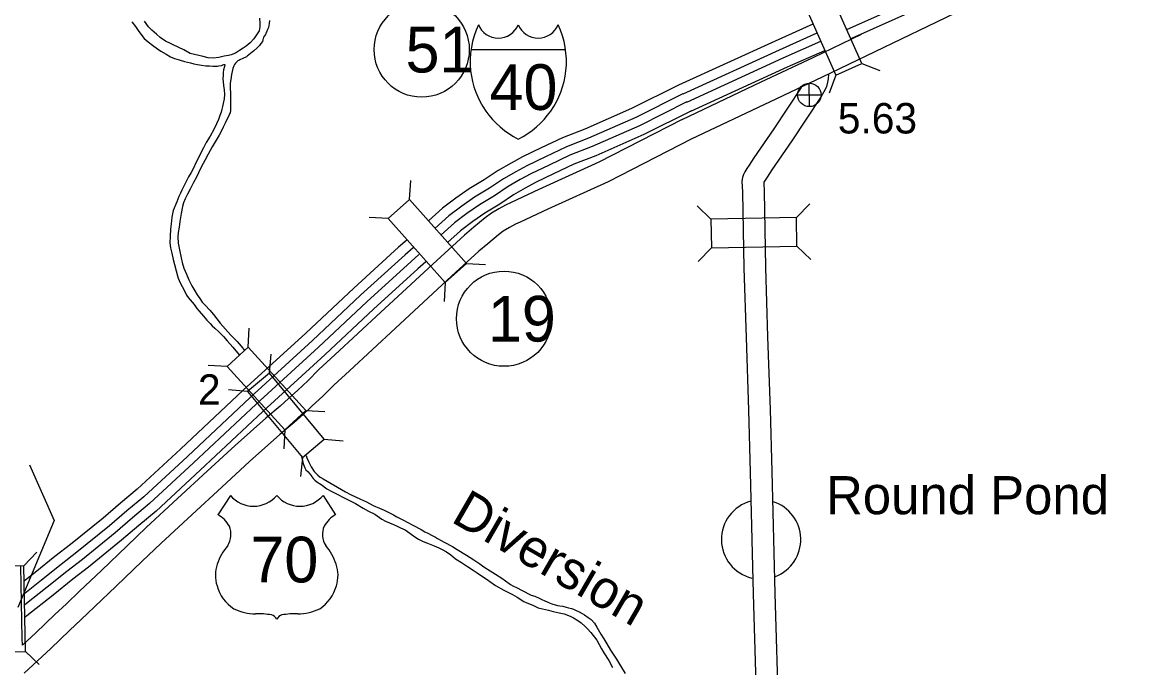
# Model space of a CAD drawing. Extents: x -939622 to -934222, y 1383701 to 1385301.
# Drawn here: x -935747.66 to -935701.03, y 1384340.2 to 1384367.04 of the extents above; entities that cross this region are included whole.
import ezdxf

# ---------------------------------------------------------------- set-up
doc = ezdxf.new("R2010")
doc.units = 0
for name, color, linetype in [('Level 10', 7, 'Continuous'), ('Level 15', 7, 'Continuous'), ('Level 19', 7, 'Continuous'), ('Level 20', 7, 'Continuous'), ('Level 22', 7, 'Continuous'), ('Level 23', 7, 'Continuous'), ('Level 24', 7, 'Continuous'), ('Level 25', 7, 'Continuous'), ('Level 26', 7, 'Continuous'), ('Level 27', 7, 'Continuous'), ('Level 9', 7, 'Continuous')]:
    doc.layers.add(name, color=color, linetype=linetype)

msp = doc.modelspace()

# ---------------------------------------------------------------- linework, layer by layer
at = {"layer": 'Level 10'}
for points in [[(-935714.1, 1384364.889), (-935714.115, 1384364.692), (-935714.141, 1384364.56), (-935714.194, 1384364.373), (-935714.241, 1384364.253), (-935714.407, 1384363.958), (-935715.635, 1384362.108), (-935716.463, 1384360.904), (-935716.654, 1384360.602), (-935716.745, 1384360.473), (-935716.794, 1384360.389), (-935716.803, 1384360.372), (-935716.804, 1384360.367), (-935716.79, 1384360.003), (-935716.733, 1384356.84), (-935716.639, 1384353.959), (-935716.537, 1384350.932), (-935716.47, 1384348.355), (-935716.342, 1384343.287), (-935716.187, 1384338.145)], [(-935715.238, 1384364.335), (-935716.381, 1384362.612), (-935717.214, 1384361.4), (-935717.401, 1384361.103), (-935717.503, 1384360.961), (-935717.583, 1384360.823), (-935717.64, 1384360.712), (-935717.679, 1384360.587), (-935717.707, 1384360.431), (-935717.689, 1384359.978), (-935717.633, 1384356.817), (-935717.539, 1384353.929), (-935717.436, 1384350.906), (-935717.369, 1384348.332), (-935717.242, 1384343.262), (-935717.087, 1384338.122)], [(-935747.656, 1384341.129), (-935747.663, 1384341.416), (-935747.731, 1384344.405)]]:
    msp.add_lwpolyline(points, dxfattribs=at)
at = {"layer": 'Level 15'}
for points in [[(-935719.804, 1384362.191), (-935716.517, 1384363.749), (-935714.36, 1384364.771), (-935709.966, 1384366.879), (-935704.275, 1384369.64), (-935700.213, 1384371.577), (-935696.598, 1384373.29), (-935692, 1384375.508), (-935688.069, 1384377.392), (-935682.175, 1384380.222), (-935679.467, 1384381.549), (-935676.32, 1384383.081)], [(-935720.19, 1384363.004), (-935716.902, 1384364.563), (-935714.748, 1384365.584), (-935712.732, 1384366.55)], [(-935720.202, 1384362.998), (-935723.671, 1384361.223), (-935726.161, 1384360.085), (-935727.316, 1384359.554), (-935727.552, 1384359.444), (-935727.832, 1384359.282), (-935728.137, 1384359.102), (-935728.399, 1384358.91), (-935728.866, 1384358.526), (-935729.262, 1384358.194), (-935730.405, 1384357.14), (-935732.741, 1384354.983), (-935734.656, 1384353.206), (-935735.315, 1384352.604), (-935735.781, 1384352.134), (-935736.201, 1384351.744), (-935736.581, 1384351.395), (-935736.932, 1384351.079), (-935737.529, 1384350.582), (-935738.804, 1384349.445), (-935739.968, 1384348.373), (-935741.198, 1384347.232), (-935742.513, 1384346.022), (-935743.294, 1384345.271), (-935744.371, 1384344.237), (-935745.277, 1384343.381), (-935745.83, 1384342.848), (-935746.31, 1384342.403), (-935747.097, 1384341.649), (-935747.656, 1384341.129)], [(-935719.792, 1384362.197), (-935723.278, 1384360.413), (-935725.786, 1384359.267), (-935726.938, 1384358.737), (-935727.136, 1384358.645), (-935727.378, 1384358.504), (-935727.641, 1384358.35), (-935727.846, 1384358.2), (-935728.291, 1384357.834), (-935728.667, 1384357.518), (-935729.794, 1384356.478), (-935732.13, 1384354.322), (-935734.047, 1384352.544), (-935734.691, 1384351.955), (-935735.155, 1384351.488), (-935735.591, 1384351.083), (-935735.976, 1384350.729), (-935736.343, 1384350.398), (-935736.942, 1384349.9), (-935738.2, 1384348.778), (-935739.358, 1384347.712), (-935740.588, 1384346.571), (-935741.896, 1384345.367), (-935742.67, 1384344.622), (-935743.75, 1384343.585), (-935744.655, 1384342.73), (-935745.212, 1384342.194), (-935745.693, 1384341.748), (-935746.479, 1384340.994), (-935747.588, 1384339.964)]]:
    msp.add_lwpolyline(points, dxfattribs=at)
at = {"layer": 'Level 19'}
for points in [[(-935713.309, 1384366.756), (-935710.597, 1384367.966), (-935704.89, 1384370.538), (-935700.349, 1384372.546), (-935696.874, 1384374.137), (-935693.471, 1384375.779), (-935690.728, 1384377.1), (-935686.603, 1384379.077), (-935683.354, 1384380.646), (-935680.368, 1384382.109), (-935678.067, 1384383.211)], [(-935713.132, 1384366.383), (-935710.428, 1384367.59), (-935704.722, 1384370.162), (-935700.18, 1384372.17), (-935696.699, 1384373.764), (-935693.292, 1384375.408), (-935690.55, 1384376.729), (-935686.424, 1384378.705), (-935683.174, 1384380.275), (-935680.188, 1384381.738), (-935677.889, 1384382.839)], [(-935720.333, 1384364.445), (-935716.311, 1384366.28), (-935714.739, 1384366.981)], [(-935720.161, 1384364.07), (-935716.141, 1384365.904), (-935714.577, 1384366.601)], [(-935720.006, 1384363.729), (-935715.987, 1384365.562), (-935714.418, 1384366.262)], [(-935719.835, 1384363.353), (-935715.817, 1384365.186), (-935714.264, 1384365.879)], [(-935720.353, 1384364.436), (-935722.304, 1384363.457), (-935724.249, 1384362.604), (-935725.181, 1384362.239), (-935726.065, 1384361.818), (-935726.846, 1384361.446), (-935727.321, 1384361.19), (-935727.854, 1384360.886), (-935728.432, 1384360.493), (-935729.063, 1384360.112), (-935729.615, 1384359.724), (-935730.175, 1384359.308), (-935730.757, 1384358.79)], [(-935720.168, 1384364.067), (-935722.128, 1384363.084), (-935724.091, 1384362.223), (-935725.017, 1384361.86), (-935725.887, 1384361.446), (-935726.659, 1384361.078), (-935727.12, 1384360.83), (-935727.636, 1384360.535), (-935728.21, 1384360.146), (-935728.838, 1384359.767), (-935729.373, 1384359.39), (-935729.915, 1384358.988), (-935730.498, 1384358.469)], [(-935720, 1384363.732), (-935721.969, 1384362.744), (-935723.947, 1384361.877), (-935724.868, 1384361.515), (-935725.726, 1384361.107), (-935726.49, 1384360.744), (-935726.938, 1384360.502), (-935727.437, 1384360.217), (-935728.007, 1384359.83), (-935728.633, 1384359.452), (-935729.153, 1384359.086), (-935729.678, 1384358.697), (-935730.232, 1384358.203)], [(-935719.815, 1384363.363), (-935721.794, 1384362.371), (-935723.789, 1384361.496), (-935724.703, 1384361.137), (-935725.549, 1384360.735), (-935726.303, 1384360.376), (-935726.738, 1384360.141), (-935727.219, 1384359.866), (-935727.785, 1384359.482), (-935728.407, 1384359.107), (-935728.912, 1384358.752), (-935729.417, 1384358.376), (-935729.966, 1384357.888)], [(-935731.662, 1384357.985), (-935732, 1384357.684), (-935733.86, 1384355.991), (-935735.868, 1384354.108), (-935738.463, 1384351.74), (-935741.074, 1384349.289), (-935742.881, 1384347.616), (-935743.581, 1384347.034), (-935744.301, 1384346.417), (-935745.652, 1384345.319), (-935746.303, 1384344.815), (-935747.121, 1384344.158), (-935747.566, 1384343.808)], [(-935731.4, 1384357.666), (-935731.724, 1384357.377), (-935733.58, 1384355.688), (-935735.588, 1384353.805), (-935738.182, 1384351.438), (-935740.793, 1384348.988), (-935742.609, 1384347.305), (-935743.315, 1384346.719), (-935744.037, 1384346.1), (-935745.396, 1384344.996), (-935746.047, 1384344.491), (-935746.865, 1384343.835), (-935747.561, 1384343.288)], [(-935731.153, 1384357.384), (-935731.473, 1384357.098), (-935733.325, 1384355.413), (-935735.333, 1384353.53), (-935737.928, 1384351.162), (-935740.537, 1384348.713), (-935742.362, 1384347.023), (-935743.073, 1384346.432), (-935743.796, 1384345.812), (-935745.163, 1384344.703), (-935745.815, 1384344.197), (-935746.631, 1384343.541), (-935747.554, 1384342.817)], [(-935730.871, 1384357.083), (-935731.198, 1384356.792), (-935733.045, 1384355.11), (-935735.053, 1384353.227), (-935737.647, 1384350.86), (-935740.256, 1384348.412), (-935742.089, 1384346.713), (-935742.807, 1384346.117), (-935743.532, 1384345.495), (-935744.906, 1384344.379), (-935745.559, 1384343.873), (-935746.375, 1384343.218), (-935747.476, 1384342.354), (-935747.55, 1384342.298)]]:
    msp.add_lwpolyline(points, dxfattribs=at)
at = {"layer": 'Level 20'}
for p, q in [((-935712.712, 1384365.328), (-935711.972, 1384365.045)), ((-935713.797, 1384364.844), (-935714.08, 1384364.104)), ((-935731.541, 1384359.675), (-935731.495, 1384360.466)), ((-935715.438, 1384358.921), (-935714.888, 1384359.491)), ((-935719.002, 1384358.857), (-935719.572, 1384359.406)), ((-935732.428, 1384358.885), (-935733.219, 1384358.931)), ((-935718.98, 1384357.669), (-935719.53, 1384357.099)), ((-935715.417, 1384357.733), (-935714.847, 1384357.183)), ((-935729.171, 1384357.013), (-935728.381, 1384356.967)), ((-935730.059, 1384356.223), (-935730.105, 1384355.432)), ((-935738.259, 1384353.526), (-935738.223, 1384354.317)), ((-935737.373, 1384352.445), (-935737.3, 1384353.234)), ((-935739.137, 1384352.725), (-935739.928, 1384352.761)), ((-935738.286, 1384351.685), (-935739.075, 1384351.758)), ((-935735.857, 1384350.893), (-935735.066, 1384350.857)), ((-935736.735, 1384350.093), (-935736.771, 1384349.301)), ((-935735.094, 1384349.705), (-935734.305, 1384349.632)), ((-935736.007, 1384348.945), (-935736.08, 1384348.156)), ((-935747.603, 1384344.435), (-935747.053, 1384345.005)), ((-935747.536, 1384340.871), (-935746.966, 1384340.322))]:
    msp.add_line(p, q, dxfattribs=at)
for points in [[(-935715.248, 1384368.099), (-935713.797, 1384364.844), (-935712.712, 1384365.328), (-935714.163, 1384368.583)], [(-935729.171, 1384357.013), (-935731.541, 1384359.675), (-935732.428, 1384358.885), (-935730.059, 1384356.223)], [(-935715.438, 1384358.921), (-935719.002, 1384358.857), (-935718.98, 1384357.669), (-935715.417, 1384357.733)], [(-935739.137, 1384352.725), (-935736.735, 1384350.093), (-935735.857, 1384350.893), (-935738.259, 1384353.526)], [(-935738.286, 1384351.685), (-935736.007, 1384348.945), (-935735.094, 1384349.705), (-935737.373, 1384352.445)], [(-935748.79, 1384344.413), (-935748.724, 1384340.849), (-935747.536, 1384340.871), (-935747.603, 1384344.435)]]:
    msp.add_lwpolyline(points, close=True, dxfattribs=at)
at = {"layer": 'Level 22'}
for p, q in [((-935739.003, 1384347.365), (-935739.523, 1384346.561)), ((-935735.143, 1384347.365), (-935734.623, 1384346.561))]:
    msp.add_line(p, q, dxfattribs=at)
for centre, radius, start, end in [((-935738.036, 1384348.178), 1.264, 220.075, 319.6701), ((-935736.11, 1384348.178), 1.264, 220.3299, 319.925), ((-935740.201, 1384345.396), 1.349, 30.7809, 59.9883), ((-935733.945, 1384345.396), 1.349, 120.0117, 149.2191), ((-935739.904, 1384345.752), 0.925, 328.8105, 21.2108), ((-935734.242, 1384345.752), 0.925, 158.7892, 211.1895), ((-935737.486, 1384343.856), 2.157, 138.9565, 162.6913), ((-935736.66, 1384343.856), 2.157, 17.3087, 41.0435), ((-935738.198, 1384344.033), 1.426, 160.9576, 197.3819), ((-935735.948, 1384344.033), 1.426, 342.6181, 19.0424), ((-935737.966, 1384344.037), 1.65, 195.1074, 237.1312), ((-935736.18, 1384344.037), 1.65, 302.8688, 344.8926), ((-935737.935, 1384344.556), 2.118, 244.0771, 269.5779), ((-935736.211, 1384344.556), 2.118, 270.4221, 295.9229), ((-935737.886, 1384338.559), 3.88, 81.1942, 90.9539), ((-935737.401, 1384342.037), 0.372, 28.0342, 72.9864), ((-935736.745, 1384342.037), 0.372, 107.0136, 151.9658), ((-935736.26, 1384338.559), 3.88, 89.0461, 98.8058)]:
    msp.add_arc(centre, radius, start, end, dxfattribs=at)
at = {"layer": 'Level 23'}
msp.add_line((-935728.984, 1384365.913), (-935725.052, 1384365.913), dxfattribs=at)
for centre, radius, start, end in [((-935725.33, 1384365.4), 3.69, 155.2204, 185.7928), ((-935727.848, 1384367.286), 0.899, 202.1459, 337.3414), ((-935726.188, 1384367.286), 0.899, 202.6586, 337.8541), ((-935728.706, 1384365.4), 3.69, 354.2072, 24.7796), ((-935725.398, 1384365.431), 3.626, 186.3923, 243.4571), ((-935728.638, 1384365.431), 3.626, 296.5429, 353.6077)]:
    msp.add_arc(centre, radius, start, end, dxfattribs=at)
at = {"layer": 'Level 24'}
for start, end in [(105.0966, 256.5566), (291.2888, 71.9997)]:
    msp.add_arc((-935716.912, 1384345.53), 1.65, start, end, dxfattribs=at)
at = {"layer": 'Level 25'}
for p, q in [((-935747.36, 1384348.638), (-935746.331, 1384346.315)), ((-935746.331, 1384346.315), (-935747.855, 1384342.698))]:
    msp.add_line(p, q, dxfattribs=at)
at = {"layer": 'Level 26'}
for p, q in [((-935714.9, 1384363.536), (-935714.905, 1384364.513)), ((-935715.391, 1384364.022), (-935714.414, 1384364.027))]:
    msp.add_line(p, q, dxfattribs=at)
msp.add_circle((-935714.902, 1384364.024), 0.488, dxfattribs=at)
at = {"layer": 'Level 27'}
for centre in [(-935731.038, 1384365.909), (-935727.611, 1384354.714)]:
    msp.add_circle(centre, 1.98, dxfattribs=at)
at = {"layer": 'Level 9'}
for points in [[(-935743.098, 1384367.069), (-935742.95, 1384366.867), (-935742.839, 1384366.703), (-935742.732, 1384366.556), (-935742.584, 1384366.369), (-935742.424, 1384366.228), (-935742.242, 1384366.09), (-935742.042, 1384365.944), (-935741.901, 1384365.847), (-935741.681, 1384365.723), (-935741.495, 1384365.615), (-935741.325, 1384365.54), (-935741.134, 1384365.481), (-935740.91, 1384365.42), (-935740.663, 1384365.354), (-935740.521, 1384365.317), (-935740.373, 1384365.284), (-935740.205, 1384365.263), (-935740.024, 1384365.239), (-935739.874, 1384365.23), (-935739.73, 1384365.22), (-935739.614, 1384365.219), (-935739.536, 1384365.218), (-935739.482, 1384365.229), (-935739.376, 1384365.254), (-935739.323, 1384365.281), (-935739.275, 1384365.285), (-935739.239, 1384365.284), (-935739.236, 1384365.275), (-935739.245, 1384365.211), (-935739.288, 1384365.062), (-935739.299, 1384364.962), (-935739.307, 1384364.842), (-935739.316, 1384364.691), (-935739.309, 1384364.571), (-935739.294, 1384364.421), (-935739.264, 1384364.233), (-935739.245, 1384364.047), (-935739.256, 1384363.86), (-935739.297, 1384363.672), (-935739.325, 1384363.541), (-935739.354, 1384363.426), (-935739.388, 1384363.301), (-935739.437, 1384363.164), (-935739.5, 1384363.005), (-935739.583, 1384362.816), (-935739.686, 1384362.592), (-935739.837, 1384362.304), (-935740.007, 1384362.042), (-935740.125, 1384361.821), (-935740.231, 1384361.612), (-935740.314, 1384361.435), (-935740.42, 1384361.223), (-935740.554, 1384360.953), (-935740.641, 1384360.794), (-935740.745, 1384360.615), (-935740.843, 1384360.419), (-935740.94, 1384360.232), (-935741.021, 1384360.066), (-935741.076, 1384359.938), (-935741.143, 1384359.794), (-935741.234, 1384359.583), (-935741.379, 1384359.214), (-935741.438, 1384358.941), (-935741.461, 1384358.666), (-935741.489, 1384358.445), (-935741.514, 1384358.147), (-935741.525, 1384357.872), (-935741.494, 1384357.669), (-935741.434, 1384357.436), (-935741.38, 1384357.183)], [(-935737.784, 1384367.221), (-935737.773, 1384367.005), (-935737.77, 1384366.854), (-935737.806, 1384366.691), (-935738.027, 1384366.351), (-935738.177, 1384366.195), (-935738.346, 1384366.054), (-935738.474, 1384365.965), (-935738.626, 1384365.866), (-935738.793, 1384365.76), (-935738.967, 1384365.694), (-935739.085, 1384365.662), (-935739.267, 1384365.638), (-935739.489, 1384365.584), (-935739.713, 1384365.555), (-935739.92, 1384365.568), (-935740.191, 1384365.637), (-935740.312, 1384365.668), (-935740.499, 1384365.7), (-935740.674, 1384365.745), (-935740.937, 1384365.895), (-935741.39, 1384366.11), (-935741.488, 1384366.163), (-935741.701, 1384366.255), (-935741.919, 1384366.412), (-935742.076, 1384366.545), (-935742.265, 1384366.712), (-935742.405, 1384366.857), (-935742.572, 1384367.089)], [(-935737.37, 1384367.122), (-935737.39, 1384366.998), (-935737.42, 1384366.834), (-935737.458, 1384366.752), (-935737.499, 1384366.636), (-935737.521, 1384366.587), (-935737.546, 1384366.541), (-935737.583, 1384366.479), (-935737.617, 1384366.421), (-935737.652, 1384366.311), (-935737.671, 1384366.25), (-935737.733, 1384366.161), (-935737.796, 1384366.077), (-935737.885, 1384365.984), (-935738.027, 1384365.852), (-935738.167, 1384365.745), (-935738.237, 1384365.694), (-935738.297, 1384365.634), (-935738.338, 1384365.609), (-935738.489, 1384365.546), (-935738.606, 1384365.488), (-935738.656, 1384365.462), (-935738.694, 1384365.439), (-935738.732, 1384365.402), (-935738.784, 1384365.352), (-935738.83, 1384365.296), (-935738.863, 1384365.231), (-935738.895, 1384365.128), (-935738.949, 1384364.873), (-935738.977, 1384364.664), (-935739.008, 1384364.51), (-935739.012, 1384364.299), (-935738.995, 1384364.092), (-935738.998, 1384363.914), (-935738.992, 1384363.674), (-935738.992, 1384363.514), (-935739.002, 1384363.373), (-935739.017, 1384363.285), (-935739.042, 1384363.242), (-935739.08, 1384363.126), (-935739.133, 1384363.028), (-935739.214, 1384362.853), (-935739.297, 1384362.679), (-935739.392, 1384362.504), (-935739.474, 1384362.353), (-935739.598, 1384362.141), (-935739.755, 1384361.87), (-935739.932, 1384361.554), (-935740.053, 1384361.321), (-935740.212, 1384361.017), (-935740.326, 1384360.787), (-935740.416, 1384360.609), (-935740.533, 1384360.379), (-935740.675, 1384360.097), (-935740.791, 1384359.897), (-935740.888, 1384359.695), (-935740.951, 1384359.539), (-935740.996, 1384359.378), (-935741.055, 1384359.096), (-935741.1, 1384358.764), (-935741.138, 1384358.516), (-935741.17, 1384358.307), (-935741.193, 1384358.122), (-935741.177, 1384357.858), (-935741.116, 1384357.575), (-935741.051, 1384357.252), (-935741.008, 1384357.058), (-935740.936, 1384356.823), (-935740.828, 1384356.571), (-935740.73, 1384356.328), (-935740.607, 1384356.086), (-935740.48, 1384355.874), (-935740.381, 1384355.703), (-935740.28, 1384355.56), (-935740.17, 1384355.407), (-935740.049, 1384355.282)], [(-935741.38, 1384357.183), (-935741.197, 1384356.494), (-935741.172, 1384356.402), (-935741.093, 1384356.206), (-935740.927, 1384355.897), (-935740.826, 1384355.69), (-935740.757, 1384355.593), (-935740.51, 1384355.301), (-935740.394, 1384355.143), (-935740.3, 1384355.026), (-935740.125, 1384354.819), (-935739.981, 1384354.656), (-935739.844, 1384354.508), (-935739.763, 1384354.423), (-935739.652, 1384354.316), (-935739.5, 1384354.177), (-935739.391, 1384354.07), (-935739.295, 1384353.971), (-935739.133, 1384353.788), (-935738.896, 1384353.529), (-935738.771, 1384353.38), (-935738.627, 1384353.195)], [(-935740.049, 1384355.282), (-935739.861, 1384355.073), (-935739.702, 1384354.892), (-935739.57, 1384354.704), (-935739.432, 1384354.526), (-935738.983, 1384354.034), (-935738.877, 1384353.923), (-935738.722, 1384353.764), (-935738.553, 1384353.568), (-935738.407, 1384353.378)], [(-935736.059, 1384349.028), (-935736.041, 1384348.977), (-935736, 1384348.828), (-935735.981, 1384348.738), (-935735.954, 1384348.643), (-935735.901, 1384348.509), (-935735.862, 1384348.43), (-935735.769, 1384348.337), (-935735.72, 1384348.284), (-935735.651, 1384348.2), (-935735.616, 1384348.156), (-935735.591, 1384348.124), (-935735.553, 1384348.071), (-935735.538, 1384348.053), (-935735.485, 1384347.998), (-935735.402, 1384347.932), (-935735.221, 1384347.818), (-935734.984, 1384347.641), (-935734.78, 1384347.531), (-935734.551, 1384347.41), (-935734.295, 1384347.272), (-935734.042, 1384347.155), (-935733.798, 1384347.023), (-935733.474, 1384346.836), (-935733.248, 1384346.712), (-935732.983, 1384346.583), (-935732.694, 1384346.377), (-935732.542, 1384346.293), (-935732.21, 1384346.149), (-935732.089, 1384346.093), (-935731.916, 1384346.021), (-935731.733, 1384345.926), (-935731.539, 1384345.794), (-935731.33, 1384345.646), (-935731.174, 1384345.549), (-935730.973, 1384345.448), (-935730.797, 1384345.376), (-935730.524, 1384345.269), (-935730.32, 1384345.18), (-935730.186, 1384345.107), (-935730.006, 1384345.009), (-935729.822, 1384344.886), (-935729.625, 1384344.731), (-935729.383, 1384344.568), (-935729.137, 1384344.4), (-935728.898, 1384344.252), (-935728.736, 1384344.147), (-935728.506, 1384343.984), (-935728.319, 1384343.861), (-935728.156, 1384343.75), (-935727.966, 1384343.622), (-935727.62, 1384343.418), (-935727.264, 1384343.236), (-935727.071, 1384343.125), (-935726.79, 1384342.949), (-935726.659, 1384342.9), (-935726.556, 1384342.853), (-935726.383, 1384342.778), (-935726.188, 1384342.692), (-935726.007, 1384342.638), (-935725.759, 1384342.584), (-935725.563, 1384342.528), (-935725.322, 1384342.483)], [(-935735.844, 1384349.026), (-935735.821, 1384348.931), (-935735.742, 1384348.741), (-935735.639, 1384348.549), (-935735.513, 1384348.361), (-935735.358, 1384348.201), (-935735.259, 1384348.127), (-935735.146, 1384348.053), (-935734.217, 1384347.513), (-935734.006, 1384347.394), (-935733.583, 1384347.208), (-935733.334, 1384347.094), (-935733.062, 1384346.938), (-935732.795, 1384346.831), (-935732.606, 1384346.745), (-935732.381, 1384346.636), (-935732.219, 1384346.551), (-935732.067, 1384346.473), (-935731.823, 1384346.349), (-935731.612, 1384346.237), (-935731.408, 1384346.13), (-935731.066, 1384345.938), (-935730.91, 1384345.854), (-935730.782, 1384345.786), (-935730.596, 1384345.697), (-935730.468, 1384345.626), (-935730.38, 1384345.575), (-935730.233, 1384345.491), (-935730.098, 1384345.411), (-935729.754, 1384345.232), (-935729.558, 1384345.115), (-935729.178, 1384344.874), (-935728.875, 1384344.68), (-935728.621, 1384344.512), (-935728.446, 1384344.389), (-935728.186, 1384344.23), (-935727.962, 1384344.085), (-935727.698, 1384343.918), (-935727.548, 1384343.803), (-935727.4, 1384343.7), (-935727.342, 1384343.66), (-935727.247, 1384343.603), (-935727.067, 1384343.514), (-935726.882, 1384343.424), (-935726.485, 1384343.219), (-935726.334, 1384343.168), (-935726.154, 1384343.087), (-935726.033, 1384343.028), (-935725.92, 1384342.981), (-935725.817, 1384342.931), (-935725.689, 1384342.882), (-935725.616, 1384342.854), (-935725.387, 1384342.784), (-935725.284, 1384342.767), (-935725.167, 1384342.75), (-935725.019, 1384342.711), (-935724.934, 1384342.69), (-935724.798, 1384342.656), (-935724.714, 1384342.626), (-935724.632, 1384342.59), (-935724.483, 1384342.526), (-935724.354, 1384342.447), (-935724.259, 1384342.39), (-935724.109, 1384342.284), (-935723.989, 1384342.195), (-935723.846, 1384342.053), (-935723.747, 1384341.888), (-935723.584, 1384341.596), (-935723.46, 1384341.396), (-935723.333, 1384341.185), (-935723.18, 1384340.919), (-935723.047, 1384340.723)], [(-935725.322, 1384342.483), (-935725.111, 1384342.437), (-935724.859, 1384342.344), (-935724.722, 1384342.274), (-935724.538, 1384342.163), (-935724.4, 1384342.06), (-935724.233, 1384341.912), (-935724.131, 1384341.814), (-935724.005, 1384341.653), (-935723.742, 1384341.341), (-935723.55, 1384340.981), (-935723.454, 1384340.819), (-935723.245, 1384340.499), (-935723.1, 1384340.2)], [(-935723.047, 1384340.723), (-935722.924, 1384340.544), (-935722.767, 1384340.273), (-935722.576, 1384339.952)]]:
    msp.add_lwpolyline(points, dxfattribs=at)

# ---------------------------------------------------------------- texts
at = {"layer": 'Level 20'}
msp.add_text('2', height=1.267, dxfattribs=at).set_placement((-935740.351, 1384351.133))
at = {"layer": 'Level 22'}
msp.add_text('70', height=1.9008, dxfattribs=at).set_placement((-935738.169, 1384343.743))
at = {"layer": 'Level 23'}
msp.add_text('40', height=1.9008, dxfattribs=at).set_placement((-935728.217, 1384363.4))
at = {"layer": 'Level 24'}
msp.add_text('Round Pond', height=1.584, dxfattribs=at).set_placement((-935714.207, 1384346.581))
at = {"layer": 'Level 25'}
msp.add_text('5.63', height=1.2672, dxfattribs=at).set_placement((-935713.718, 1384362.42))
at = {"layer": 'Level 27'}
for s, p in [('51', (-935731.711, 1384364.958)), ('19', (-935728.284, 1384353.764))]:
    msp.add_text(s, height=1.9008, dxfattribs=at).set_placement(p)
at = {"layer": 'Level 9'}
msp.add_text('Diversion', height=1.584, rotation=330, dxfattribs=at).set_placement((-935729.869, 1384346.292))

doc.saveas('drawing.dxf')
